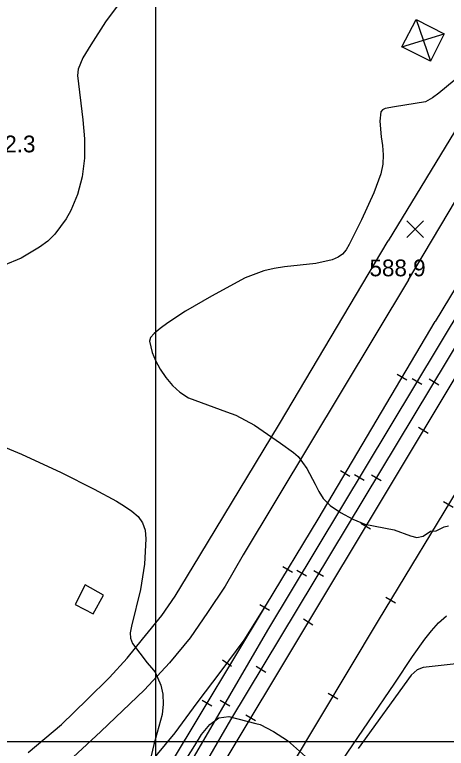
# Model space of a CAD drawing. Extents: x 79600 to 91800, y 75600 to 84400.
# Drawn here: x 88874 to 89260, y 77994 to 78651 of the extents above; entities that cross this region are included whole.
import ezdxf

# ---------------------------------------------------------------- set-up
doc = ezdxf.new("R2010")
doc.units = 0
for name, color, linetype in [('080-090$0$GRID', 7, 'Continuous'), ('080-090$0$INDEX', 7, 'Continuous'), ('080-090$0$INTER', 7, 'Continuous'), ('080-090$0$ROAD', 7, 'Continuous'), ('080-090$0$RR', 7, 'Continuous'), ('080-090$0$SPOTMARK', 7, 'Continuous'), ('080-090$0$SPOTS', 7, 'Continuous'), ('080-090$0$TRANSPWRLN', 7, 'Continuous')]:
    doc.layers.add(name, color=color, linetype=linetype)

# ---------------------------------------------------------------- blocks, each defined once
blk = doc.blocks.new('080-090$0$SPOTS')
at = {"layer": '080-090$0$SPOTMARK'}
for p, q in [((-0.5, -0.5), (0.5, 0.5)), ((-0.5, 0.5), (0.5, -0.5))]:
    blk.add_line(p, q, dxfattribs=at)

msp = doc.modelspace()

# ---------------------------------------------------------------- linework, layer by layer
at = {"layer": '080-090$0$GRID'}
for p, q in [((89000, 80000), (89000, 76000)), ((90000, 78000), (85000, 78000))]:
    msp.add_line(p, q, dxfattribs=at)
at = {"layer": '080-090$0$INDEX'}
msp.add_lwpolyline([(89286, 78607.29), (89253.52, 78580.48), (89247.7, 78576.08), (89241.37, 78572.7), (89213.65, 78568.08), (89205.42, 78566.57), (89202.93, 78565.49), (89201.39, 78563.63), (89200.56, 78555.29), (89201.85, 78541.3), (89202.87, 78533.42), (89203.52, 78525.25), (89203.18, 78516.82), (89201.41, 78508.23), (89195.12, 78491.2), (89184.14, 78467.17), (89173.23, 78444.97), (89170.34, 78440.05), (89167.32, 78436.44), (89163.41, 78433.67), (89158.03, 78431.35), (89143.28, 78428), (89115.44, 78425.08), (89106.01, 78423.53), (89096.91, 78421.39), (89080.13, 78415.18), (89049.94, 78398.85), (89026.77, 78385.25), (89011.07, 78374.9), (89004.08, 78369.78), (88998.7, 78365.36), (88995.55, 78361.89), (88994.44, 78358.58), (88996.87, 78348.46), (88999.91, 78341.3), (89004.01, 78333.6), (89009.05, 78326.02), (89014.99, 78318.98), (89021.8, 78312.83), (89029.38, 78307.83), (89063.4, 78295.42), (89071.92, 78292.28), (89088.33, 78283.38), (89111.69, 78267.15), (89123.27, 78258.8), (89127.49, 78255.21), (89135.28, 78244.72), (89142.68, 78230.55), (89145.93, 78223.96), (89149.96, 78217.77), (89156.16, 78211.59), (89165.36, 78205.24), (89176.32, 78199.35), (89187.27, 78194.77), (89213.33, 78189.63), (89228.11, 78184.34), (89233.81, 78182.93), (89239.33, 78184.14), (89245.88, 78188.57), (89251.11, 78188.91), (89258.24, 78192.34), (89261.92, 78193.26)], dxfattribs=at)
at = {"layer": '080-090$0$INTER'}
for points in [[(88965.49, 78658.02), (88955.33, 78644.1), (88942.06, 78623.67), (88935.01, 78611.8), (88930.78, 78601.85), (88930, 78596.11), (88934.78, 78556.36), (88936.45, 78539.6), (88936.45, 78522.23), (88934.25, 78505.39), (88930.13, 78489.81), (88924.08, 78475.24), (88920.15, 78468.01), (88909.97, 78454.22), (88903.51, 78448.05), (88896.21, 78442.44), (88879.81, 78432.86), (88863.88, 78426.04)], [(88858.33, 78266.25), (88880.13, 78257.47), (88915.49, 78241.08), (88944.91, 78226.24), (88964.95, 78215.25), (88972.22, 78210.91), (88978.86, 78206.49), (88984.39, 78201.67), (88988.39, 78196.04), (88990.57, 78189.32), (88991.33, 78181.83), (88989.98, 78158.96), (88986.62, 78136.36), (88978.52, 78103.48), (88977.37, 78097.7), (88977.44, 78092.88), (88979.2, 78087.96), (88992.35, 78070.77), (88996.3, 78066.38), (88999.5, 78062.27), (89004.64, 78050.68), (89006.35, 78042.65), (89006.84, 78033.79), (89005.77, 78024.61), (88998.45, 77997.7), (88994.77, 77982.55)], [(89166.97, 77983.38), (89213.94, 78052.53), (89229.94, 78076.32), (89240.95, 78091.98), (89246.73, 78099.44), (89253.05, 78106.45), (89260.15, 78112.88)], [(89276.92, 78070.91), (89239.49, 78066.56), (89233.95, 78064.37), (89228.71, 78059.68), (89181.26, 77994.03)], [(89026, 77982.18), (89035.1, 77996.85), (89041.18, 78006.53), (89048.46, 78015.71), (89056.71, 78021.68), (89065.58, 78022.64), (89089.63, 78016.44), (89093.67, 78015.61), (89105.59, 78009.36), (89117.94, 78001.27), (89139.51, 77982.31)]]:
    msp.add_lwpolyline(points, dxfattribs=at)
at = {"layer": '080-090$0$ROAD'}
for p, q in [((89226.14, 78413.25), (89493.12, 78862.72)), ((89333.51, 78654.92), (89207.91, 78448.19)), ((89110.73, 78284.57), (89207.91, 78448.19)), ((89226.14, 78413.25), (89078.28, 78167.5)), ((89039.6, 78166.68), (89110.73, 78284.57)), ((89078.28, 78167.5), (89062.17, 78139.25)), ((89017.59, 78130.46), (89039.6, 78166.68)), ((89062.17, 78139.25), (89046.57, 78115.72)), ((89005.49, 78113.14), (89017.59, 78130.46)), ((89046.57, 78115.72), (89031, 78093.18)), ((88988.41, 78092.03), (89005.49, 78113.14)), ((88974.64, 78074.89), (88988.41, 78092.03)), ((89031, 78093.18), (89012.37, 78070.84)), ((88958.63, 78057.66), (88974.64, 78074.89)), ((89012.37, 78070.84), (88990.2, 78046.49)), ((88938.66, 78038), (88958.63, 78057.66)), ((88990.2, 78046.49), (88951, 78009.4)), ((88915.83, 78015.48), (88938.66, 78038)), ((88951, 78009.4), (88874.64, 77938.65)), ((88886.11, 77990.45), (88915.83, 78015.48))]:
    msp.add_line(p, q, dxfattribs=at)
at = {"layer": '080-090$0$RR'}
for p, q in [((89686.85, 79024.56), (89014.93, 77904.84)), ((89373.3, 78580.51), (89250.12, 78376.06)), ((89387.13, 78551.67), (89066.92, 78019.76)), ((89348.68, 78513.58), (89099.97, 78100.03)), ((89145.55, 78199.37), (89250.12, 78376.06)), ((89224.81, 78323.48), (89216.21, 78328.57)), ((89229.48, 78325.08), (89238.05, 78319.92)), ((89244.67, 78324.72), (89253.24, 78319.56)), ((89307.38, 78287.81), (89199.1, 78108.57)), ((89235.11, 78281.48), (89243.69, 78276.33)), ((89173.88, 78237.42), (89165.28, 78242.52)), ((89177.95, 78239.38), (89186.51, 78234.23)), ((89193.09, 78239.05), (89201.66, 78233.89)), ((89257.62, 78215.1), (89266.18, 78209.93)), ((89099.35, 78123.07), (89145.55, 78199.37)), ((89183.66, 78195.73), (89192.23, 78190.59)), ((89122.47, 78151.6), (89113.91, 78156.78)), ((89126.41, 78153.69), (89134.98, 78148.53)), ((89141.51, 78153.37), (89150.08, 78148.22)), ((89205.91, 78129.51), (89214.47, 78124.34)), ((88993.6, 77947.75), (89099.35, 78123.07)), ((89079.11, 78091.14), (89099.35, 78123.07)), ((89101.86, 78117.55), (89093.29, 78122.71)), ((89199.1, 78108.57), (88996.05, 77770.2)), ((89132.2, 78109.99), (89140.78, 78104.84)), ((89099.97, 78100.03), (89049.04, 78012.26)), ((89058.67, 78063.26), (89079.11, 78091.14)), ((89067.88, 78067.36), (89059.81, 78073.27)), ((89037.12, 78034.99), (89058.67, 78063.26)), ((89089.94, 78067.7), (89098.51, 78062.54)), ((89154.39, 78043.78), (89162.97, 78038.64)), ((89050.21, 78031.92), (89041.64, 78037.08)), ((89057.84, 78037.39), (89066.49, 78032.37)), ((89017.55, 78008.21), (89037.12, 78034.99)), ((89080.75, 78024.24), (89089.32, 78019.1)), ((89066.92, 78019.76), (88975.98, 77863.57)), ((89049.04, 78012.26), (89017.43, 77958.53)), ((88990.3, 77975.31), (89017.55, 78008.21))]:
    msp.add_line(p, q, dxfattribs=at)
at = {"layer": '080-090$0$TRANSPWRLN'}
for p, q in [((89233.03, 78646.21), (89245.77, 78608.83)), ((89220.25, 78621.93), (89258.15, 78633.54))]:
    msp.add_line(p, q, dxfattribs=at)
for points in [[(89233.03, 78646.21), (89258.15, 78633.54), (89245.77, 78608.83), (89220.25, 78621.93)], [(88944.25, 78114.49), (88953.27, 78131.32), (88937.15, 78140.61), (88927.97, 78123.09)]]:
    msp.add_lwpolyline(points, close=True, dxfattribs=at)

# ---------------------------------------------------------------- block references
at = {"layer": '080-090$0$SPOTMARK', "xscale": 15, "yscale": 15}
msp.add_blockref('080-090$0$SPOTS', (89232.3, 78458.76), dxfattribs=at)

# ---------------------------------------------------------------- texts
at = {"layer": '080-090$0$SPOTS'}
for s, p in [('592.3', (88842.34, 78527.4)), ('588.9', (89191.35, 78416.52))]:
    msp.add_text(s, height=15, dxfattribs=at).set_placement(p)

doc.saveas('drawing.dxf')
